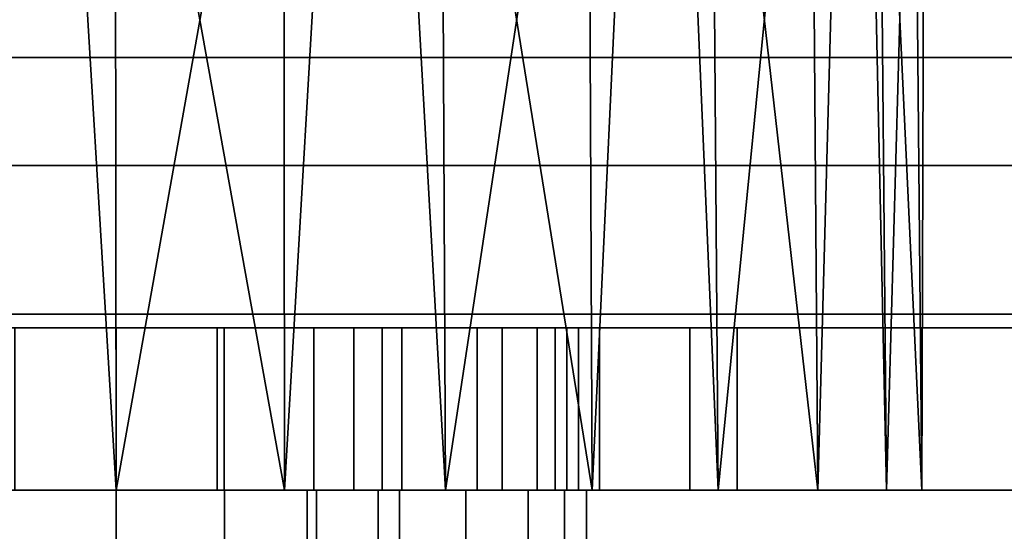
# Model space of a CAD drawing. Header units: millimetres. Extents: x -490 to 6690, y -115 to 132.
# Tile 292 of 656: x 1194 to 1212, y 12 to 22. Entities that reach past the tile are written whole.
import ezdxf

# ---------------------------------------------------------------- set-up
doc = ezdxf.new("R2010")
doc.units = ezdxf.units.MM
doc.layers.add('151', color=7, linetype='Continuous', true_color=0xffffff)

# ---------------------------------------------------------------- blocks, each defined once
blk = doc.blocks.new('UG_SURFACE_002')
at = {"layer": '151', "color": 252, "linetype": 'Continuous', "lineweight": 35}
for points in [[(2040, -6.2, 2202), (2040, 113.2, 2202), (960, 113.2, 2202), (960, -6.2, 2202)], [(1110, -6.2, 2052), (1110, 113.2, 2052), (1890, 113.2, 2052), (1890, -6.2, 2052)]]:
    blk.add_3dface(points, dxfattribs=at)
blk = doc.blocks.new('UG_SURFACE_098')
at = {"layer": '151', "color": 252, "linetype": 'Continuous', "lineweight": 35}
for points in [[(1187.868, 16, 985.368), (1185.375, 16, 989.099), (1192.339, 16, 1003.778), (1196, 16, 1003)], [(1196, 16, 1003), (1191.599, 16, 982.875), (1187.868, 16, 985.368)], [(1196, 16, 1003), (1196, 16, 982), (1191.599, 16, 982.875)], [(1197.871, 16, 1020.803), (1194.129, 16, 1020.803), (1191.599, 16, 1025.125), (1196, 16, 1026)], [(1191.599, 13, 982.875), (1191.599, 16, 982.875), (1196, 16, 982), (1196, 13, 982)], [(1196, 13, 1026), (1196, 16, 1026), (1191.599, 16, 1025.125), (1191.599, 13, 1025.125)], [(1196, 13, 1003), (1196, 16, 1003), (1192.339, 16, 1003.778), (1192.339, 13, 1003.778)], [(1194.129, 13, 1020.803), (1194.129, 16, 1020.803), (1197.871, 16, 1020.803), (1197.871, 13, 1020.803)], [(1199.661, 13, 1003.778), (1199.661, 16, 1003.778), (1196, 16, 1003), (1196, 13, 1003)], [(1196, 16, 1003), (1199.661, 16, 1003.778), (1206.625, 16, 989.099), (1204.132, 16, 985.368)], [(1204.132, 16, 985.368), (1200.401, 16, 982.875), (1196, 16, 982), (1196, 16, 1003)], [(1196, 16, 1026), (1200.401, 16, 1025.125), (1197.871, 16, 1020.803)], [(1196, 13, 982), (1196, 16, 982), (1200.401, 16, 982.875), (1200.401, 13, 982.875)], [(1200.401, 13, 1025.125), (1200.401, 16, 1025.125), (1196, 16, 1026), (1196, 13, 1026)], [(1197.871, 13, 1020.803), (1197.871, 16, 1020.803), (1201.29, 16, 1019.281), (1201.29, 13, 1019.281)], [(1201.29, 16, 1019.281), (1197.871, 16, 1020.803), (1200.401, 16, 1025.125), (1204.132, 16, 1022.632)], [(1202.688, 13, 1005.978), (1202.688, 16, 1005.978), (1199.661, 16, 1003.778), (1199.661, 13, 1003.778)], [(1199.661, 16, 1003.778), (1202.688, 16, 1005.978), (1207.5, 16, 993.5), (1206.625, 16, 989.099)], [(1200.401, 13, 982.875), (1200.401, 16, 982.875), (1204.132, 16, 985.368), (1204.132, 13, 985.368)], [(1204.132, 13, 1022.632), (1204.132, 16, 1022.632), (1200.401, 16, 1025.125), (1200.401, 13, 1025.125)], [(1201.29, 13, 1019.281), (1201.29, 16, 1019.281), (1203.794, 16, 1016.5), (1203.794, 13, 1016.5)], [(1204.132, 16, 1022.632), (1206.625, 16, 1018.901), (1203.794, 16, 1016.5), (1201.29, 16, 1019.281)], [(1204.56, 13, 1009.219), (1204.56, 16, 1009.219), (1202.688, 16, 1005.978), (1202.688, 13, 1005.978)], [(1207.5, 16, 993.5), (1202.688, 16, 1005.978), (1204.56, 16, 1009.219)], [(1203.794, 13, 1016.5), (1203.794, 16, 1016.5), (1204.951, 16, 1012.941), (1204.951, 13, 1012.941)], [(1204.951, 16, 1012.941), (1203.794, 16, 1016.5), (1206.625, 16, 1018.901), (1207.5, 16, 1014.5)], [(1204.132, 13, 985.368), (1204.132, 16, 985.368), (1206.625, 16, 989.099), (1206.625, 13, 989.099)], [(1206.625, 13, 1018.901), (1206.625, 16, 1018.901), (1204.132, 16, 1022.632), (1204.132, 13, 1022.632)], [(1204.951, 13, 1012.941), (1204.951, 16, 1012.941), (1204.56, 16, 1009.219), (1204.56, 13, 1009.219)], [(1204.56, 16, 1009.219), (1204.951, 16, 1012.941), (1207.5, 16, 1014.5), (1207.5, 16, 993.5)], [(1206.625, 13, 989.099), (1206.625, 16, 989.099), (1207.5, 16, 993.5), (1207.5, 13, 993.5)], [(1207.5, 13, 1014.5), (1207.5, 16, 1014.5), (1206.625, 16, 1018.901), (1206.625, 13, 1018.901)], [(1207.5, 13, 993.5), (1207.5, 16, 993.5), (1207.5, 16, 1014.5), (1207.5, 13, 1014.5)], [(1196, 13, 1003), (1192.339, 13, 1003.778), (1185.375, 13, 989.099), (1187.868, 13, 985.368)], [(1187.868, 13, 985.368), (1191.599, 13, 982.875), (1196, 13, 1003)], [(1196, 13, 1026), (1191.599, 13, 1025.125), (1194.129, 13, 1020.803)], [(1191.599, 13, 982.875), (1196, 13, 982), (1196, 13, 1003)], [(1194.129, 13, 1020.803), (1197.871, 13, 1020.803), (1200.401, 13, 1025.125), (1196, 13, 1026)], [(1196, 13, 1003), (1196, 13, 982), (1200.401, 13, 982.875), (1204.132, 13, 985.368)], [(1204.132, 13, 985.368), (1206.625, 13, 989.099), (1199.661, 13, 1003.778), (1196, 13, 1003)], [(1197.871, 13, 1020.803), (1201.29, 13, 1019.281), (1204.132, 13, 1022.632), (1200.401, 13, 1025.125)], [(1206.625, 13, 989.099), (1207.5, 13, 993.5), (1202.688, 13, 1005.978), (1199.661, 13, 1003.778)], [(1201.29, 13, 1019.281), (1203.794, 13, 1016.5), (1206.625, 13, 1018.901), (1204.132, 13, 1022.632)], [(1204.56, 13, 1009.219), (1202.688, 13, 1005.978), (1207.5, 13, 993.5)], [(1207.5, 13, 1014.5), (1206.625, 13, 1018.901), (1203.794, 13, 1016.5), (1204.951, 13, 1012.941)], [(1207.5, 13, 993.5), (1207.5, 13, 1014.5), (1204.951, 13, 1012.941), (1204.56, 13, 1009.219)]]:
    blk.add_3dface(points, dxfattribs=at)
blk = doc.blocks.new('UG_SURFACE_100')
at = {"layer": '151', "color": 252, "linetype": 'Continuous', "lineweight": 35}
for points in [[(1198, 16, 1003.739), (1198, 16, 1020.261), (1200.928, 16, 1018.926)], [(1200.928, 16, 1005.074), (1198, 16, 1003.739), (1200.928, 16, 1018.926)], [(1198, 13, 1020.261), (1198, 16, 1020.261), (1198, 16, 1003.739), (1198, 13, 1003.739)], [(1200.928, 13, 1018.926), (1200.928, 16, 1018.926), (1198, 16, 1020.261), (1198, 13, 1020.261)], [(1198, 13, 1003.739), (1198, 16, 1003.739), (1200.928, 16, 1005.074), (1200.928, 13, 1005.074)], [(1200.928, 16, 1005.074), (1200.928, 16, 1018.926), (1203.15, 16, 1016.597), (1204.346, 16, 1013.609)], [(1204.346, 16, 1013.609), (1204.346, 16, 1010.391), (1203.15, 16, 1007.403), (1200.928, 16, 1005.074)], [(1203.15, 13, 1016.597), (1203.15, 16, 1016.597), (1200.928, 16, 1018.926), (1200.928, 13, 1018.926)], [(1200.928, 13, 1005.074), (1200.928, 16, 1005.074), (1203.15, 16, 1007.403), (1203.15, 13, 1007.403)], [(1204.346, 13, 1013.609), (1204.346, 16, 1013.609), (1203.15, 16, 1016.597), (1203.15, 13, 1016.597)], [(1203.15, 13, 1007.403), (1203.15, 16, 1007.403), (1204.346, 16, 1010.391), (1204.346, 13, 1010.391)], [(1204.346, 13, 1010.391), (1204.346, 16, 1010.391), (1204.346, 16, 1013.609), (1204.346, 13, 1013.609)], [(1198, 13, 1020.261), (1198, 13, 1003.739), (1200.928, 13, 1005.074)], [(1200.928, 13, 1018.926), (1198, 13, 1020.261), (1200.928, 13, 1005.074)], [(1200.928, 13, 1018.926), (1200.928, 13, 1005.074), (1203.15, 13, 1007.403), (1204.346, 13, 1010.391)], [(1204.346, 13, 1010.391), (1204.346, 13, 1013.609), (1203.15, 13, 1016.597), (1200.928, 13, 1018.926)]]:
    blk.add_3dface(points, dxfattribs=at)
blk = doc.blocks.new('UG_SURFACE_102')
at = {"layer": '151', "color": 254, "linetype": 'Continuous', "lineweight": 35}
for points in [[(1189.899, 13, 1090.297), (1189.975, 39, 1090.53), (1194.432, 39, 1089.082)], [(1194.432, 39, 1089.082), (1196, 13, 1089), (1189.899, 13, 1090.297)], [(1194.432, 39, 1118.918), (1192.881, 13, 1118.672), (1199.119, 13, 1118.672)], [(1194.432, 39, 1118.918), (1192.957, 39, 1118.439), (1192.881, 13, 1118.672)], [(1199.119, 13, 1118.672), (1199.093, 39, 1118.428), (1194.432, 39, 1118.918)], [(1194.432, 39, 1089.082), (1195.974, 39, 1089.244), (1196, 13, 1089)], [(1196, 13, 1089), (1195.974, 39, 1089.244), (1200.635, 39, 1089.734)], [(1200.635, 39, 1089.734), (1202.101, 13, 1090.297), (1196, 13, 1089)], [(1200.635, 39, 1118.266), (1199.093, 39, 1118.428), (1199.119, 13, 1118.672)], [(1200.635, 39, 1118.266), (1199.119, 13, 1118.672), (1204.817, 13, 1116.135)], [(1204.817, 13, 1116.135), (1204.694, 39, 1115.923), (1200.635, 39, 1118.266)], [(1200.635, 39, 1089.734), (1201.978, 39, 1090.51), (1202.101, 13, 1090.297)], [(1202.101, 13, 1090.297), (1201.978, 39, 1090.51), (1206.037, 39, 1092.853)], [(1206.037, 39, 1092.853), (1207.147, 13, 1093.963), (1202.101, 13, 1090.297)], [(1206.037, 39, 1115.147), (1204.694, 39, 1115.923), (1204.817, 13, 1116.135)], [(1206.037, 39, 1115.147), (1204.817, 13, 1116.135), (1208.99, 13, 1111.5)], [(1208.99, 13, 1111.5), (1208.792, 39, 1111.356), (1206.037, 39, 1115.147)], [(1206.037, 39, 1092.853), (1206.949, 39, 1094.107), (1207.147, 13, 1093.963)], [(1207.147, 13, 1093.963), (1206.949, 39, 1094.107), (1209.703, 39, 1097.899)], [(1209.703, 39, 1097.899), (1210.266, 13, 1099.365), (1207.147, 13, 1093.963)], [(1209.703, 39, 1110.101), (1208.792, 39, 1111.356), (1208.99, 13, 1111.5)], [(1209.703, 39, 1110.101), (1208.99, 13, 1111.5), (1210.918, 13, 1105.568)], [(1210.918, 13, 1105.568), (1210.678, 39, 1105.517), (1209.703, 39, 1110.101)], [(1209.703, 39, 1097.899), (1210.026, 39, 1099.416), (1210.266, 13, 1099.365)], [(1210.266, 13, 1099.365), (1210.026, 39, 1099.416), (1211, 39, 1104)], [(1211, 39, 1104), (1210.918, 13, 1105.568), (1210.266, 13, 1099.365)], [(1211, 39, 1104), (1210.678, 39, 1105.517), (1210.918, 13, 1105.568)], [(1193.991, 13, 987.65), (1196, 13, 987.25), (1196, 13, 948), (1170, 13, 951.5)], [(1199.119, 13, 1118.672), (1192.881, 13, 1118.672), (1170, 13, 1186.5), (1196, 13, 1190)], [(1170, 0, 951.5), (1170, 13, 951.5), (1196, 13, 948), (1196, 0, 948)], [(1196, 0, 1190), (1196, 13, 1190), (1170, 13, 1186.5), (1170, 0, 1186.5)], [(1181.734, 13, 1099.365), (1196, 13, 1020.75), (1192.461, 13, 1020.002)], [(1199.539, 13, 1020.002), (1196, 13, 1020.75), (1181.734, 13, 1099.365), (1184.853, 13, 1093.963)], [(1184.853, 13, 1093.963), (1202.473, 13, 1017.888), (1199.539, 13, 1020.002)], [(1204.301, 13, 1014.767), (1184.853, 13, 1093.963), (1189.899, 13, 1090.297), (1222, 13, 951.5)], [(1184.853, 13, 1093.963), (1204.301, 13, 1014.767), (1202.473, 13, 1017.888)], [(1222, 13, 951.5), (1189.899, 13, 1090.297), (1196, 13, 1089)], [(1192.461, 0, 1020.002), (1192.461, 13, 1020.002), (1196, 13, 1020.75), (1196, 0, 1020.75)], [(1196, 0, 987.25), (1196, 13, 987.25), (1193.991, 13, 987.65), (1193.991, 0, 987.65)], [(1222, 13, 951.5), (1196, 13, 948), (1196, 13, 987.25), (1198.009, 13, 987.65)], [(1196, 13, 1089), (1202.101, 13, 1090.297), (1222, 13, 951.5)], [(1196, 13, 1190), (1222, 13, 1186.5), (1199.119, 13, 1118.672)], [(1196, 0, 1020.75), (1196, 13, 1020.75), (1199.539, 13, 1020.002), (1199.539, 0, 1020.002)], [(1196, 0, 948), (1196, 13, 948), (1222, 13, 951.5), (1222, 0, 951.5)], [(1198.009, 0, 987.65), (1198.009, 13, 987.65), (1196, 13, 987.25), (1196, 0, 987.25)], [(1222, 0, 1186.5), (1222, 13, 1186.5), (1196, 13, 1190), (1196, 0, 1190)], [(1222, 13, 951.5), (1198.009, 13, 987.65), (1199.712, 13, 988.788)], [(1199.712, 0, 988.788), (1199.712, 13, 988.788), (1198.009, 13, 987.65), (1198.009, 0, 987.65)], [(1204.817, 13, 1116.135), (1199.119, 13, 1118.672), (1222, 13, 1186.5)], [(1199.539, 0, 1020.002), (1199.539, 13, 1020.002), (1202.473, 13, 1017.888), (1202.473, 0, 1017.888)], [(1199.712, 13, 988.788), (1200.85, 13, 990.491), (1222, 13, 951.5)], [(1200.85, 0, 990.491), (1200.85, 13, 990.491), (1199.712, 13, 988.788), (1199.712, 0, 988.788)], [(1222, 13, 951.5), (1200.85, 13, 990.491), (1201.25, 13, 992.5)], [(1201.25, 0, 992.5), (1201.25, 13, 992.5), (1200.85, 13, 990.491), (1200.85, 0, 990.491)], [(1201.25, 13, 992.5), (1201.25, 13, 1005), (1203.632, 13, 1007.721), (1222, 13, 951.5)], [(1201.25, 0, 1005), (1201.25, 13, 1005), (1201.25, 13, 992.5), (1201.25, 0, 992.5)], [(1203.632, 0, 1007.721), (1203.632, 13, 1007.721), (1201.25, 13, 1005), (1201.25, 0, 1005)], [(1222, 13, 951.5), (1202.101, 13, 1090.297), (1207.147, 13, 1093.963)], [(1202.473, 0, 1017.888), (1202.473, 13, 1017.888), (1204.301, 13, 1014.767), (1204.301, 0, 1014.767)], [(1203.632, 13, 1007.721), (1204.711, 13, 1011.173), (1222, 13, 951.5)], [(1204.711, 0, 1011.173), (1204.711, 13, 1011.173), (1203.632, 13, 1007.721), (1203.632, 0, 1007.721)], [(1222, 13, 951.5), (1204.711, 13, 1011.173), (1204.301, 13, 1014.767)], [(1204.301, 0, 1014.767), (1204.301, 13, 1014.767), (1204.711, 13, 1011.173), (1204.711, 0, 1011.173)], [(1222, 13, 1186.5), (1208.99, 13, 1111.5), (1204.817, 13, 1116.135)], [(1222, 13, 951.5), (1207.147, 13, 1093.963), (1210.266, 13, 1099.365)], [(1210.918, 13, 1105.568), (1208.99, 13, 1111.5), (1222, 13, 1186.5)], [(1222, 13, 1186.5), (1222, 13, 951.5), (1210.266, 13, 1099.365), (1210.918, 13, 1105.568)]]:
    blk.add_3dface(points, dxfattribs=at)
blk = doc.blocks.new('UG_SURFACE_116')
at = {"layer": '151', "color": 14, "linetype": 'Continuous', "lineweight": 35}
for points in [[(1867.3, 19, 2024.3), (1866, 19, 2023), (1134, 19, 2023), (1132.7, 19, 2024.3)], [(1867.3, -10, 2024.3), (1867.3, 19, 2024.3), (1132.7, 19, 2024.3), (1132.7, -10, 2024.3)], [(1866, 19, 2023), (1863.25, 16.25, 2020.25), (1136.75, 16.25, 2020.25), (1134, 19, 2023)], [(1863.25, 16.25, 2020.25), (1863.25, -22, 2020.25), (1136.75, -22, 2020.25), (1136.75, 16.25, 2020.25)]]:
    blk.add_3dface(points, dxfattribs=at)
blk = doc.blocks.new('UG_SURFACE_117')
at = {"layer": '151', "color": 7, "linetype": 'Continuous', "lineweight": 35}
for points in [[(1136.75, 16, 2020.25), (1136.75, -22, 2020.25), (1863.25, -22, 2020.25), (1863.25, 16, 2020.25)], [(1863, 16, 2020), (1137, 16, 2020), (1136.75, 16, 2020.25), (1863.25, 16, 2020.25)], [(1863, 16, 2020), (1863, -22, 2020), (1137, -22, 2020), (1137, 16, 2020)]]:
    blk.add_3dface(points, dxfattribs=at)
blk = doc.blocks.new('UG_SURFACE_143')
at = {"layer": '151', "color": 254, "linetype": 'Continuous', "lineweight": 35}
for points in [[(1873.25, 111.75, 2030.25), (1126.75, 111.75, 2030.25), (1126.75, -10, 2030.25), (1873.25, -10, 2030.25)], [(1851.25, 111.75, 2008.25), (1851.25, 4, 2008.25), (1148.75, 4, 2008.25), (1148.75, 111.75, 2008.25)], [(1867.5, 21, 2024.5), (1867.5, -8, 2024.5), (1132.5, -8, 2024.5), (1132.5, 21, 2024.5)], [(1867.5, 21, 2024.5), (1132.5, 21, 2024.5), (1137, 21, 2020), (1863, 21, 2020)], [(1863, 4, 2020), (1863, 21, 2020), (1137, 21, 2020), (1137, 4, 2020)]]:
    blk.add_3dface(points, dxfattribs=at)
blk = doc.blocks.new('UG_SURFACE_144')
at = {"layer": '151', "color": 7, "linetype": 'Continuous', "lineweight": 35}
for points in [[(1851.25, 4, 2008.25), (1851.25, 111.75, 2008.25), (1148.75, 111.75, 2008.25), (1148.75, 4, 2008.25)], [(1149, 4, 2008), (1149, 111.75, 2008), (1851, 111.75, 2008), (1851, 4, 2008)]]:
    blk.add_3dface(points, dxfattribs=at)

msp = doc.modelspace()

# ---------------------------------------------------------------- linework, layer by layer
at = {"layer": '151', "color": 253, "linetype": 'Continuous', "lineweight": -3}
for p, q in [((1867.5, 21, 2024.5), (1132.5, 21, 2024.5)), ((1863, 21, 2020), (1137, 21, 2020)), ((1867.3, 19, 2024.3), (1132.7, 19, 2024.3)), ((1866, 19, 2023), (1134, 19, 2023)), ((1863.25, 16.25, 2020.25), (1136.75, 16.25, 2020.25)), ((1863.25, 16, 2020.25), (1136.75, 16, 2020.25)), ((1863, 16, 2020), (1137, 16, 2020)), ((1198, 13, 1003.739), (1198, 16, 1003.739)), ((1198, 16, 1020.261), (1198, 16, 1003.739)), ((1198, 16, 1020.261), (1198, 13, 1020.261)), ((1207.5, 16, 993.5), (1207.5, 16, 1014.5)), ((1207.5, 13, 993.5), (1207.5, 16, 993.5)), ((1207.5, 13, 1014.5), (1207.5, 16, 1014.5)), ((1198, 13, 1020.261), (1198, 13, 1003.739)), ((1201.25, 13, 1005), (1201.25, 13, 992.5)), ((1201.25, 0, 1005), (1201.25, 13, 1005)), ((1201.25, 0, 992.5), (1201.25, 13, 992.5)), ((1207.5, 13, 993.5), (1207.5, 13, 1014.5))]:
    msp.add_line(p, q, dxfattribs=at)
at = {"layer": '151', "color": 253, "linetype": 'Continuous', "lineweight": -3, "extrusion": (0, 1, 0)}
for centre in [(-1196, 1012, 16), (-1196, 1012, 13)]:
    msp.add_circle(centre, 9, dxfattribs=at)
at = {"layer": '151', "color": 253, "linetype": 'Continuous', "lineweight": -3, "extrusion": (0, -1, 0)}
msp.add_circle((1196, 1104, -13), 15, dxfattribs=at)
for centre, radius, start, end in [((1196, 1014.5, -16), 11.5, 360, 180), ((1196, 993.5, -16), 11.5, 180, 0), ((1196, 1012, -16), 8.5, 283.609, 76.391), ((1196, 1014.5, -13), 11.5, 360, 180), ((1196, 993.5, -13), 11.5, 180, 0), ((1196, 1012, -13), 8.5, 283.609, 76.391)]:
    msp.add_arc(centre, radius, start, end, dxfattribs=at)
at = {"layer": '151', "color": 253, "linetype": 'Continuous', "lineweight": -3, "extrusion": (0, 1, 0)}
for centre, radius, start, end in [((-1196, 1091.679, 13), 98.321, 74.66639, 105.33361), ((-1196, 1046.321, 13), 98.321, 254.66639, 285.33361), ((-1196, 1012, 13), 8.75, 306.8699, 233.1301), ((-1196, 992.5, 13), 5.25, 180, 0)]:
    msp.add_arc(centre, radius, start, end, dxfattribs=at)

# ---------------------------------------------------------------- block references
at = {"layer": '151', "color": 253, "linetype": 'Continuous', "lineweight": -3}
for name in ['UG_SURFACE_144', 'UG_SURFACE_002', 'UG_SURFACE_143', 'UG_SURFACE_102', 'UG_SURFACE_116', 'UG_SURFACE_117', 'UG_SURFACE_098', 'UG_SURFACE_100']:
    msp.add_blockref(name, (0, 0), dxfattribs=at)

doc.saveas('drawing.dxf')
